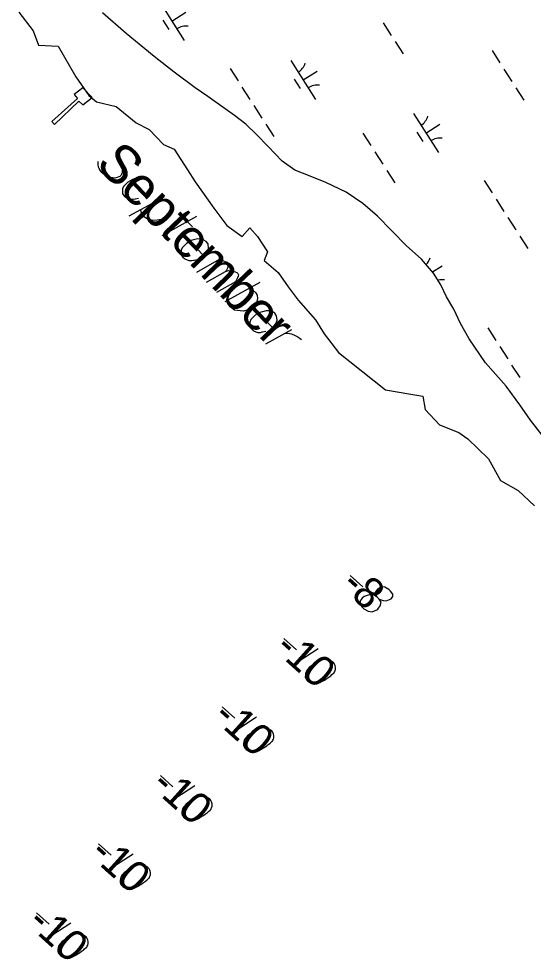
# Model space of a CAD drawing. Extents: x 3962991 to 3983549, y 181631 to 204078.
# Drawn here: x 3975319 to 3975877, y 192256 to 193277 of the extents above; entities that cross this region are included whole.
import ezdxf

# ---------------------------------------------------------------- set-up
doc = ezdxf.new("R2010")
doc.units = 0
for name, color, linetype in [('V-ANNO-MASK', 7, 'Continuous'), ('V-ANNO-MASK2', 7, 'Continuous'), ('V-CHAN-DOCK', 7, 'Continuous'), ('V-RIVR-EDGE', 7, 'Continuous'), ('V-RIVR-IDEN', 7, 'Continuous'), ('V-RIVR-RANG', 7, 'Continuous'), ('V-WETL-SWMP', 7, 'Continuous')]:
    doc.layers.add(name, color=color, linetype=linetype)

msp = doc.modelspace()

# ---------------------------------------------------------------- linework, layer by layer
at = {"layer": 'V-ANNO-MASK2'}
for p, q in [((3975438.9, 193063.5), (3975476.6, 193083.9)), ((3975474.4, 193042.1), (3975512.3, 193063.2)), ((3975496.7, 193062.9), (3975507.6, 193051.4)), ((3975512.3, 193002.4), (3975539.4, 193017.7)), ((3975522.8, 192991.4), (3975543.2, 193003.1)), ((3975542.9, 192970.4), (3975580.9, 192991.5)), ((3975586.8, 192924.4), (3975615.2, 192940.2)), ((3975678.4, 192673.1), (3975692.1, 192660.8)), ((3975606.4, 192604.9), (3975620.1, 192592.5)), ((3975643.8, 192593.5), (3975614.7, 192574.7)), ((3975539.5, 192530.6), (3975553.3, 192518.3)), ((3975576.9, 192519.3), (3975547.8, 192500.4)), ((3975472.6, 192456.3), (3975486.3, 192444)), ((3975510, 192445), (3975480.9, 192426.1)), ((3975405.7, 192382), (3975419.4, 192369.7)), ((3975443.1, 192370.7), (3975414, 192351.8)), ((3975338.2, 192307.2), (3975351.9, 192294.8)), ((3975375.6, 192295.8), (3975346.5, 192277))]:
    msp.add_line(p, q, dxfattribs=at)
for points in [[(3975450.7, 193120.6), (3975451.2, 193121.9), (3975451.1, 193124.1), (3975450.6, 193125.5), (3975450, 193127.1), (3975448.8, 193129.3), (3975447.2, 193131.4), (3975446.1, 193132.6), (3975444, 193134.3), (3975439.9, 193136.2), (3975437.6, 193137.2), (3975434.8, 193137.8), (3975432.7, 193138), (3975431.5, 193137.8), (3975429.8, 193137.2), (3975428.7, 193136.5), (3975427.7, 193135.6), (3975426.7, 193134.2), (3975426.2, 193132.8), (3975426, 193131.2), (3975425.9, 193130.7), (3975431.2, 193115.2), (3975431.3, 193111.2), (3975431.1, 193110), (3975430.8, 193109.3), (3975429.6, 193107.2), (3975428.7, 193106.3), (3975427.5, 193105.7), (3975425.8, 193105), (3975423.2, 193104.3), (3975419, 193104.9), (3975417.9, 193105.2), (3975415.1, 193106.2), (3975413.5, 193106.9), (3975412.1, 193107.9), (3975410, 193109.6), (3975409.3, 193110.3), (3975407.3, 193112.9), (3975406.4, 193114.8), (3975405.7, 193116.4), (3975405.1, 193119), (3975405.2, 193122.3)], [(3975441.2, 193102.3), (3975455.8, 193087), (3975458.4, 193089), (3975460.1, 193091.6), (3975461.4, 193094.6), (3975460.8, 193099.5), (3975458.7, 193102.1), (3975456.4, 193103.6), (3975452.5, 193104.8), (3975449.2, 193104.9), (3975445.2, 193103.8), (3975442.4, 193103), (3975437.4, 193100), (3975434.8, 193097.5), (3975432.8, 193095.2), (3975431.6, 193092.7), (3975431.7, 193087.3), (3975433.3, 193085.2), (3975435.4, 193083.5), (3975435.6, 193083.2), (3975440, 193081.5), (3975443.3, 193081.4), (3975445.2, 193081.9), (3975445.6, 193081.8), (3975448.9, 193082.7)], [(3975473.2, 193082.1), (3975477.4, 193081.6), (3975481.6, 193078.7), (3975483.8, 193075.3), (3975484.2, 193072.1), (3975483.7, 193068.8), (3975482, 193065.3), (3975479.8, 193062.8), (3975477.2, 193061.2), (3975473.9, 193059.4), (3975469.2, 193058.6), (3975464.3, 193058.5), (3975458.5, 193059.8), (3975455, 193062.4), (3975452.5, 193065.5), (3975451.2, 193070.3)], [(3975504.7, 193035.8), (3975519.3, 193020.5), (3975521.9, 193022.5), (3975523.6, 193025.1), (3975524.9, 193028.1), (3975524.3, 193033), (3975522.2, 193035.6), (3975519.9, 193037.1), (3975516, 193038.3), (3975512.7, 193038.4), (3975508.7, 193037.3), (3975505.9, 193036.5), (3975500.9, 193033.6), (3975498.3, 193031), (3975496.3, 193028.7), (3975495.1, 193026.2), (3975495.2, 193020.8), (3975496.8, 193018.7), (3975498.9, 193017), (3975499.1, 193016.8), (3975503.5, 193015), (3975506.8, 193014.9), (3975508.7, 193015.4), (3975509.1, 193015.4), (3975512.4, 193016.2)], [(3975532.2, 193013.6), (3975536, 193015), (3975538.6, 193015.1), (3975540.9, 193014.6), (3975543, 193013.9), (3975544.4, 193013.4), (3975545.8, 193011.9), (3975546, 193011.2), (3975545.9, 193009.4), (3975545.7, 193007.3), (3975544.2, 193004.5), (3975543.2, 193003.1), (3975546.5, 193004), (3975549.3, 193003.9), (3975551.7, 193003.4), (3975553.7, 193002.6), (3975555.4, 193001.9), (3975556.5, 193000.7), (3975557.2, 192999.5), (3975556.9, 192997.9), (3975556.4, 192996), (3975554.9, 192993.2), (3975554, 192991.9), (3975533.6, 192980.2)], [(3975568.3, 192984.5), (3975572.5, 192983), (3975575.7, 192980.1), (3975577.5, 192977.3), (3975578.1, 192973.8), (3975576.8, 192968.9), (3975573, 192964.8), (3975567.8, 192961.6), (3975562.4, 192960.1), (3975553, 192961.2), (3975548.4, 192964.6), (3975545.9, 192968.2), (3975545.3, 192971.7)], [(3975579.1, 192957.8), (3975593.8, 192942.5), (3975596.4, 192944.6), (3975598.1, 192947.1), (3975599.3, 192950.1), (3975598.7, 192955), (3975596.7, 192957.7), (3975594.4, 192959.1), (3975590.4, 192960.4), (3975587.2, 192960.5), (3975583.2, 192959.4), (3975580.3, 192958.5), (3975575.3, 192955.6), (3975572.7, 192953.1), (3975570.8, 192950.8), (3975569.6, 192948.2), (3975569.7, 192942.8), (3975571.3, 192940.7), (3975573.3, 192939), (3975573.6, 192938.8), (3975578, 192937), (3975581.2, 192937), (3975583.1, 192937.4), (3975583.6, 192937.4), (3975586.9, 192938.2)], [(3975608.4, 192936.3), (3975610.4, 192936.1), (3975614.9, 192935.3), (3975618.8, 192933.5), (3975621.6, 192932.1), (3975625.5, 192929.4)], [(3975707.2, 192650), (3975710, 192647.5), (3975710.9, 192647), (3975714.2, 192645.9), (3975717.4, 192645.8), (3975722.7, 192647.8), (3975724.8, 192650.5), (3975724.5, 192652.9), (3975722.2, 192656), (3975720.3, 192657.8), (3975716, 192660.5), (3975713.4, 192660.8), (3975710.5, 192659.9), (3975708.3, 192658.6), (3975706, 192655.3), (3975705.8, 192653.4), (3975707.2, 192650), (3975703.4, 192652), (3975697.8, 192651.7), (3975693.6, 192650.2), (3975691.6, 192648.4), (3975689.4, 192645.5), (3975689.4, 192641.9), (3975691, 192639), (3975693.4, 192636.9), (3975698, 192634.5), (3975702.3, 192633.8), (3975707.2, 192635.8), (3975708.5, 192636.8), (3975711.1, 192640.1), (3975712, 192644.2), (3975710, 192647.5)], [(3975660.3, 192578.7), (3975659.9, 192579.1), (3975658.5, 192579.9), (3975657.6, 192580.4), (3975656.8, 192580.8), (3975655.5, 192581.3), (3975653.8, 192581.7), (3975652.2, 192582), (3975650.6, 192582.1), (3975649.3, 192581.9), (3975647.8, 192581.4), (3975646.3, 192581), (3975644.7, 192580.3), (3975643.6, 192579.9), (3975642.1, 192579.1), (3975639.8, 192577.6), (3975636.5, 192575.2), (3975634, 192573.2), (3975632.1, 192571.1), (3975630.9, 192569.3), (3975630.1, 192566.9), (3975629.8, 192565.4), (3975629.7, 192563.3), (3975630.2, 192561.5), (3975630.6, 192560.7), (3975631.6, 192559.5), (3975632.5, 192558.6), (3975634.3, 192557.4), (3975636, 192556.5), (3975637.5, 192556.2), (3975639.8, 192556), (3975640.9, 192556), (3975642.4, 192556.1), (3975643.7, 192556.4), (3975644.6, 192556.6), (3975645.9, 192557.2), (3975646.4, 192557.4), (3975647.7, 192558.1), (3975649.2, 192558.9), (3975650.6, 192559.7), (3975651.5, 192560.3), (3975652.2, 192560.7), (3975653.1, 192561.3), (3975655.1, 192562.8), (3975656.2, 192563.6), (3975657.3, 192564.4), (3975658.7, 192565.6), (3975660.5, 192567.1), (3975661, 192567.7), (3975661.5, 192568.7), (3975662, 192569.7), (3975662.5, 192571.4), (3975662.6, 192572.7), (3975662.6, 192573.8), (3975662.3, 192575.1), (3975661.9, 192576.2), (3975661.5, 192576.9), (3975661.1, 192577.6), (3975660.3, 192578.7)], [(3975593.4, 192504.5), (3975593, 192504.8), (3975591.6, 192505.7), (3975590.7, 192506.2), (3975589.9, 192506.6), (3975588.6, 192507), (3975586.9, 192507.5), (3975585.4, 192507.8), (3975583.7, 192507.9), (3975582.4, 192507.7), (3975580.9, 192507.2), (3975579.5, 192506.8), (3975577.8, 192506.1), (3975576.7, 192505.7), (3975575.3, 192504.9), (3975572.9, 192503.4), (3975569.7, 192501), (3975567.2, 192499), (3975565.2, 192496.9), (3975564, 192495.1), (3975563.2, 192492.6), (3975562.9, 192491.1), (3975562.8, 192489.1), (3975563.3, 192487.2), (3975563.7, 192486.5), (3975564.7, 192485.3), (3975565.7, 192484.4), (3975567.4, 192483.2), (3975569.1, 192482.3), (3975570.7, 192482), (3975572.9, 192481.8), (3975574, 192481.8), (3975575.5, 192481.9), (3975576.8, 192482.1), (3975577.7, 192482.4), (3975579, 192483), (3975579.6, 192483.2), (3975580.8, 192483.9), (3975582.3, 192484.7), (3975583.7, 192485.5), (3975584.6, 192486.1), (3975585.4, 192486.5), (3975586.3, 192487.1), (3975588.2, 192488.5), (3975589.3, 192489.3), (3975590.4, 192490.1), (3975591.8, 192491.3), (3975593.6, 192492.9), (3975594.1, 192493.5), (3975594.7, 192494.5), (3975595.2, 192495.4), (3975595.6, 192497.1), (3975595.8, 192498.5), (3975595.7, 192499.6), (3975595.4, 192500.9), (3975595, 192502), (3975594.6, 192502.7), (3975594.2, 192503.4), (3975593.4, 192504.5)], [(3975526.5, 192430.2), (3975526.1, 192430.5), (3975524.7, 192431.4), (3975523.8, 192431.9), (3975523, 192432.3), (3975521.7, 192432.7), (3975519.9, 192433.2), (3975518.4, 192433.5), (3975516.8, 192433.6), (3975515.5, 192433.4), (3975514, 192432.9), (3975512.5, 192432.5), (3975510.9, 192431.8), (3975509.8, 192431.4), (3975508.3, 192430.6), (3975506, 192429.1), (3975502.7, 192426.7), (3975500.2, 192424.7), (3975498.3, 192422.6), (3975497.1, 192420.8), (3975496.3, 192418.3), (3975496, 192416.8), (3975495.9, 192414.8), (3975496.4, 192412.9), (3975496.8, 192412.2), (3975497.8, 192411), (3975498.7, 192410.1), (3975500.5, 192408.9), (3975502.2, 192408), (3975503.7, 192407.7), (3975506, 192407.5), (3975507.1, 192407.5), (3975508.6, 192407.6), (3975509.9, 192407.9), (3975510.8, 192408.1), (3975512.1, 192408.7), (3975512.6, 192408.9), (3975513.9, 192409.6), (3975515.3, 192410.4), (3975516.8, 192411.2), (3975517.7, 192411.8), (3975518.4, 192412.2), (3975519.3, 192412.8), (3975521.3, 192414.2), (3975522.4, 192415), (3975523.5, 192415.8), (3975524.9, 192417), (3975526.7, 192418.6), (3975527.2, 192419.2), (3975527.7, 192420.2), (3975528.2, 192421.1), (3975528.7, 192422.8), (3975528.8, 192424.2), (3975528.8, 192425.3), (3975528.5, 192426.6), (3975528.1, 192427.7), (3975527.7, 192428.4), (3975527.3, 192429.1), (3975526.5, 192430.2)], [(3975459.5, 192355.9), (3975459.1, 192356.3), (3975457.8, 192357.1), (3975456.8, 192357.6), (3975456.1, 192358), (3975454.7, 192358.5), (3975453, 192358.9), (3975451.5, 192359.2), (3975449.8, 192359.3), (3975448.5, 192359.1), (3975447.1, 192358.6), (3975445.6, 192358.2), (3975443.9, 192357.5), (3975442.8, 192357.1), (3975441.4, 192356.3), (3975439, 192354.8), (3975435.8, 192352.4), (3975433.3, 192350.4), (3975431.3, 192348.3), (3975430.1, 192346.5), (3975429.3, 192344.1), (3975429, 192342.5), (3975428.9, 192340.5), (3975429.4, 192338.6), (3975429.8, 192337.9), (3975430.8, 192336.7), (3975431.8, 192335.8), (3975433.6, 192334.6), (3975435.3, 192333.7), (3975436.8, 192333.4), (3975439, 192333.2), (3975440.2, 192333.2), (3975441.6, 192333.3), (3975442.9, 192333.6), (3975443.9, 192333.8), (3975445.1, 192334.4), (3975445.7, 192334.6), (3975447, 192335.3), (3975448.4, 192336.1), (3975449.9, 192336.9), (3975450.8, 192337.5), (3975451.5, 192337.9), (3975452.4, 192338.5), (3975454.4, 192339.9), (3975455.5, 192340.7), (3975456.5, 192341.5), (3975458, 192342.7), (3975459.8, 192344.3), (3975460.3, 192344.9), (3975460.8, 192345.9), (3975461.3, 192346.8), (3975461.8, 192348.5), (3975461.9, 192349.9), (3975461.8, 192351), (3975461.6, 192352.3), (3975461.1, 192353.4), (3975460.7, 192354.1), (3975460.3, 192354.8), (3975459.5, 192355.9)], [(3975392.1, 192281), (3975391.7, 192281.4), (3975390.3, 192282.2), (3975389.3, 192282.7), (3975388.6, 192283.1), (3975387.2, 192283.6), (3975385.5, 192284), (3975384, 192284.3), (3975382.3, 192284.4), (3975381.1, 192284.2), (3975379.6, 192283.7), (3975378.1, 192283.3), (3975376.5, 192282.6), (3975375.4, 192282.2), (3975373.9, 192281.4), (3975371.6, 192279.9), (3975368.3, 192277.5), (3975365.8, 192275.5), (3975363.9, 192273.4), (3975362.7, 192271.6), (3975361.9, 192269.2), (3975361.6, 192267.7), (3975361.5, 192265.6), (3975361.9, 192263.8), (3975362.4, 192263), (3975363.4, 192261.8), (3975364.3, 192260.9), (3975366.1, 192259.7), (3975367.8, 192258.8), (3975369.3, 192258.5), (3975371.6, 192258.3), (3975372.7, 192258.3), (3975374.2, 192258.4), (3975375.5, 192258.7), (3975376.4, 192258.9), (3975377.7, 192259.5), (3975378.2, 192259.7), (3975379.5, 192260.4), (3975380.9, 192261.2), (3975382.4, 192262), (3975383.3, 192262.6), (3975384, 192263), (3975384.9, 192263.6), (3975386.9, 192265.1), (3975388, 192265.9), (3975389.1, 192266.7), (3975390.5, 192267.9), (3975392.3, 192269.4), (3975392.8, 192270), (3975393.3, 192271), (3975393.8, 192272), (3975394.3, 192273.7), (3975394.4, 192275), (3975394.4, 192276.1), (3975394.1, 192277.4), (3975393.7, 192278.5), (3975393.3, 192279.2), (3975392.9, 192279.9), (3975392.1, 192281)]]:
    msp.add_lwpolyline(points, dxfattribs=at)
at = {"layer": 'V-CHAN-DOCK'}
msp.add_lwpolyline([(3975398.5, 193191.8), (3975388.4, 193202.5), (3975379.2, 193195), (3975382.6, 193190.9), (3975355, 193165.9), (3975357.9, 193162.4), (3975384.2, 193188), (3975388.5, 193183.8), (3975398.5, 193191.8)], dxfattribs=at)
at = {"layer": 'V-RIVR-EDGE'}
msp.add_lwpolyline([(3975319.2, 193284.3), (3975334.6, 193264.1), (3975340.5, 193248.7), (3975361.9, 193247.5), (3975380.9, 193214.3), (3975395.1, 193194.1), (3975403.5, 193187), (3975424.8, 193182.2), (3975446.2, 193164.4), (3975460.4, 193157.3), (3975475.9, 193140.7), (3975487.7, 193135.9), (3975502, 193113.4), (3975510.3, 193100.3), (3975530.5, 193071.8), (3975544.7, 193052.8), (3975561.4, 193040.9), (3975569.7, 193050.4), (3975578, 193040.9), (3975588.7, 193024.3), (3975585.1, 193014.8), (3975600.5, 193001.8), (3975611.2, 192986.3), (3975621.9, 192972.1), (3975640.9, 192950.7), (3975650.4, 192935.3), (3975665.8, 192915.1), (3975716.9, 192874.7), (3975744.2, 192870), (3975757.2, 192867.6), (3975759.6, 192853.4), (3975775.1, 192836.7), (3975796.4, 192828.4), (3975805.9, 192821.3), (3975828.5, 192799.9), (3975841.5, 192776.2), (3975860.5, 192765.5), (3975878.3, 192748.9)], dxfattribs=at)
at = {"layer": 'V-WETL-SWMP'}
for p, q in [((3975471.6, 193295.9), (3975498.6, 193253.8)), ((3975475.4, 193275.7), (3975481.8, 193265.6)), ((3975485.1, 193274.8), (3975500.2, 193284.5)), ((3975714.1, 193272.8), (3975722.7, 193259.3)), ((3975727.1, 193252.6), (3975735.7, 193239.1)), ((3975832.2, 193242.8), (3975840.8, 193229.4)), ((3975614, 193231.9), (3975641, 193189.8)), ((3975548.2, 193223.4), (3975556.8, 193210)), ((3975627.5, 193210.9), (3975642.7, 193220.6)), ((3975845.2, 193222.6), (3975853.8, 193209.2)), ((3975617.8, 193211.8), (3975624.3, 193201.7)), ((3975561.1, 193203.2), (3975569.8, 193189.8)), ((3975858.1, 193202.4), (3975866.7, 193189)), ((3975574.1, 193183), (3975582.7, 193169.6)), ((3975747.1, 193174.4), (3975774.1, 193132.3)), ((3975587, 193162.8), (3975595.7, 193149.4)), ((3975760.6, 193153.3), (3975775.7, 193163)), ((3975692.2, 193153.1), (3975700.8, 193139.6)), ((3975750.8, 193154.2), (3975757.3, 193144.1)), ((3975705.1, 193132.9), (3975713.8, 193119.4)), ((3975718.1, 193112.7), (3975726.7, 193099.2)), ((3975823.6, 193101.9), (3975832.3, 193088.5)), ((3975836.6, 193081.7), (3975845.2, 193068.3)), ((3975849.5, 193061.5), (3975858.2, 193048.1)), ((3975862.5, 193041.3), (3975871.1, 193027.9)), ((3975767.7, 193002.6), (3975778.1, 193009.3)), ((3975827.6, 192941.8), (3975836.2, 192928.3)), ((3975840.6, 192921.6), (3975849.2, 192908.1)), ((3975853.5, 192901.4), (3975862.2, 192887.9))]:
    msp.add_line(p, q, dxfattribs=at)
msp.add_lwpolyline([(3975889.2, 192822.3), (3975874.1, 192841.8), (3975862.5, 192858.4), (3975847.4, 192878.5), (3975825, 192903.9), (3975807.4, 192930), (3975798.2, 192946.6), (3975790.9, 192962), (3975782.9, 192975.7), (3975776.8, 192988.7), (3975768.9, 193001.2), (3975755.6, 193016.6), (3975739.3, 193031.3), (3975707.9, 193063.2), (3975692.2, 193076.7), (3975674.1, 193089.1), (3975651.9, 193099.6), (3975635.1, 193106.5), (3975618.3, 193112.9), (3975604.5, 193122.9), (3975589.4, 193138.8), (3975576.7, 193151.8), (3975565.2, 193163), (3975553.1, 193172.5), (3975524.2, 193193), (3975510.4, 193202.4), (3975487.5, 193219.5), (3975465.8, 193236.5), (3975435.6, 193261.3), (3975409.7, 193283.7)], dxfattribs=at)
for centre, start, end in [((3975500.2, 193251.7), 81.8919, 123.4355), ((3975612.8, 193234.2), 301.8919, 343.4355), ((3975642.6, 193187.7), 81.8919, 123.4355), ((3975745.9, 193176.7), 301.8919, 343.4355), ((3975775.7, 193130.2), 81.8919, 123.4355), ((3975748.3, 193023), 315.2466, 343.4355), ((3975778.1, 192976.5), 81.8919, 104.2059)]:
    msp.add_arc(centre, 17.6, start, end, dxfattribs=at)

# ---------------------------------------------------------------- texts
at = {"layer": 'V-ANNO-MASK'}
for s, height, rotation, p in [('September', 42, 313.6779, (3975401.3, 193118.7)), ('-8', 33.5, 317.9829, (3975667.1, 192660.6)), ('-10', 33.5, 317.9829, (3975595.1, 192592.3)), ('-10', 33.5, 317.9829, (3975528.2, 192518.1)), ('-10', 33.5, 317.9829, (3975461.3, 192443.8)), ('-10', 33.5, 317.9829, (3975394.4, 192369.5)), ('-10', 33.5, 317.9829, (3975326.9, 192294.6))]:
    msp.add_text(s, height=height, rotation=rotation, dxfattribs=at).set_placement(p)
at = {"layer": 'V-RIVR-IDEN'}
msp.add_text('September', height=42, rotation=313.6779, dxfattribs=at).set_placement((3975401.3, 193118.7))
at = {"layer": 'V-RIVR-RANG'}
for s, p in [('-8', (3975667.1, 192660.6)), ('-10', (3975595.1, 192592.3)), ('-10', (3975528.2, 192518.1)), ('-10', (3975461.3, 192443.8)), ('-10', (3975394.4, 192369.5)), ('-10', (3975326.9, 192294.6))]:
    msp.add_text(s, height=33.5, rotation=317.9829, dxfattribs=at).set_placement(p)

doc.saveas('drawing.dxf')
